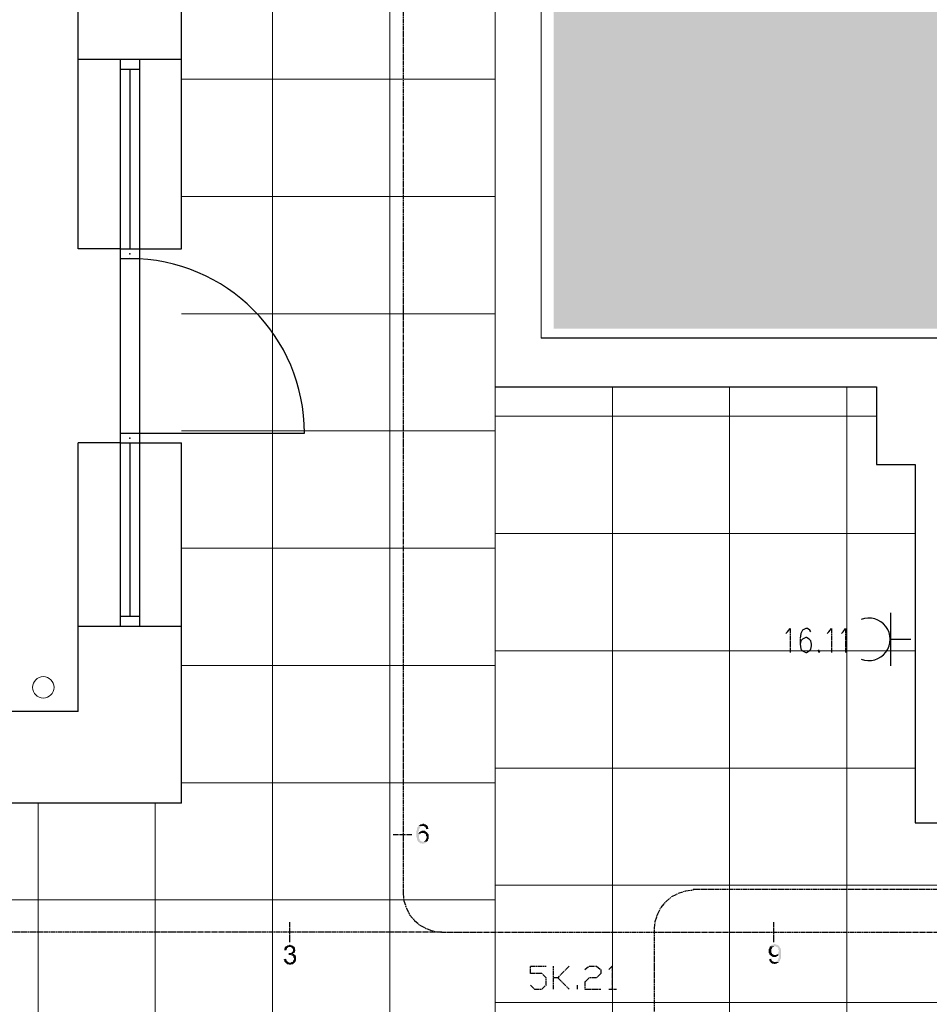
# Model space of a CAD drawing. Header units: millimetres. Extents: x -523 to 1404227, y -783705 to 1038705.
# Tile 305 of 508: x 501114 to 505770, y 224076 to 229114. Entities that reach past the tile are written whole.
import ezdxf

# ---------------------------------------------------------------- set-up
doc = ezdxf.new("R2010")
doc.units = ezdxf.units.MM
doc.linetypes.add('ACAD_ISO08W100', pattern=[36, 24, -3, 6, -3])
doc.layers.add('!!ELEKTRYKA', color=7, linetype='Continuous')
doc.layers.add('BA_KS_ist.', color=34, linetype='Continuous', lineweight=13)

# ---------------------------------------------------------------- blocks, each defined once
blk = doc.blocks.new('A$C6810ecfa')
at = {"layer": 'BA_KS_ist.', "color": 18, "linetype": 'Continuous', "lineweight": 20, "ltscale": 25}
blk.add_circle((-844.33, 813.29), 5.5, dxfattribs=at)

msp = doc.modelspace()

# ---------------------------------------------------------------- hatches: boundary and pattern name
at = {"layer": '!!ELEKTRYKA', "lineweight": 20}
h = msp.add_hatch(dxfattribs=at)
h.set_pattern_fill('ANGLE', color=252, scale=20, angle=45)
h.set_pattern_definition([(45, (-21351.2, 493119.56), (-98.782817, 98.782817), [101.6, -38.1]), (135, (-21351.2, 493119.56), (-98.782817, -98.782817), [101.6, -38.1])])
h.paths.add_polyline_path([(505924.29, 233020.18), (503848.23, 233020.18), (503848.23, 227533.74), (510233.12, 227533.74), (510231.96, 236524.84), (509722.03, 236518.66), (509723.12, 236518.29), (505924.29, 236468.29)])
at = {"layer": '!!ELEKTRYKA', "linetype": 'ACAD_ISO08W100'}
for points in [[(503155.35, 224988.62), (503155.35, 224988.62), (503155.35, 224985.87), (503152.59, 224985.87), (503152.59, 224983.11), (503149.84, 224983.11), (503149.84, 224980.36), (503149.84, 224977.61), (503147.09, 224974.86), (503147.09, 224972.11), (503147.09, 224969.36), (503147.09, 224966.6), (503144.34, 224963.85), (503144.34, 224961.1), (503144.34, 224958.35), (503144.34, 224955.6), (503144.34, 224952.85), (503144.34, 224950.09), (503144.34, 224947.34), (503144.34, 224944.59), (503144.34, 224941.84), (503144.34, 224939.09), (503144.34, 224936.34), (503144.34, 224933.58), (503144.34, 224930.83), (503147.09, 224928.08), (503147.09, 224925.33), (503147.09, 224922.58), (503147.09, 224919.82), (503149.84, 224917.07), (503149.84, 224914.32), (503149.84, 224914.32), (503152.59, 224911.57), (503152.59, 224908.82), (503155.35, 224908.82), (503155.35, 224906.07), (503158.1, 224906.07), (503160.85, 224903.31), (503163.6, 224903.31), (503163.6, 224900.56), (503166.35, 224900.56), (503169.1, 224900.56), (503171.86, 224900.56), (503174.61, 224897.81), (503177.36, 224897.81), (503177.36, 224897.81), (503180.11, 224897.81), (503182.86, 224900.56), (503185.61, 224900.56), (503188.37, 224900.56), (503191.12, 224900.56), (503193.87, 224903.31), (503193.87, 224903.31), (503196.62, 224906.07), (503196.62, 224906.07), (503199.37, 224908.82), (503177.36, 224908.82), (503174.61, 224908.82), (503171.86, 224908.82), (503169.1, 224911.57), (503166.35, 224911.57), (503166.35, 224911.57), (503166.35, 224914.32), (503163.6, 224914.32), (503160.85, 224917.07), (503160.85, 224919.82), (503160.85, 224922.58), (503158.1, 224925.33), (503158.1, 224928.08), (503158.1, 224928.08), (503158.1, 224930.83), (503158.1, 224933.58), (503158.1, 224936.34), (503158.1, 224939.09), (503158.1, 224941.84), (503160.85, 224944.59), (503160.85, 224944.59), (503163.6, 224947.34), (503163.6, 224950.09), (503166.35, 224950.09), (503155.35, 224950.09), (503155.35, 224952.85), (503155.35, 224955.6), (503155.35, 224958.35), (503155.35, 224961.1), (503158.1, 224963.85), (503158.1, 224966.6), (503158.1, 224969.36), (503158.1, 224972.11), (503158.1, 224972.11), (503160.85, 224974.86), (503160.85, 224977.61), (503163.6, 224980.36), (503163.6, 224983.11), (503166.35, 224983.11), (503169.1, 224985.87), (503169.1, 224985.87), (503171.86, 224988.62), (503174.61, 224988.62), (503177.36, 224988.62)], [(503180.11, 224999.63), (503177.36, 224999.63), (503174.61, 224996.87), (503166.35, 224996.87), (503163.6, 224994.12), (503160.85, 224994.12), (503160.85, 224991.37), (503158.1, 224991.37), (503155.35, 224988.62), (503177.36, 224988.62), (503177.36, 224988.62), (503180.11, 224988.62), (503182.86, 224988.62), (503185.61, 224985.87), (503188.37, 224985.87), (503191.12, 224983.11), (503191.12, 224983.11), (503191.12, 224980.36), (503193.87, 224980.36), (503193.87, 224977.61), (503193.87, 224972.11), (503207.63, 224974.86), (503207.63, 224974.86), (503204.88, 224977.61), (503204.88, 224980.36), (503204.88, 224983.11), (503202.12, 224985.87), (503202.12, 224988.62), (503199.37, 224991.37), (503196.62, 224991.37), (503196.62, 224994.12), (503193.87, 224994.12), (503191.12, 224996.87), (503191.12, 224996.87), (503188.37, 224996.87), (503185.61, 224996.87), (503182.86, 224999.63)], [(503180.11, 224963.85), (503180.11, 224963.85), (503171.86, 224963.85), (503169.1, 224961.1), (503166.35, 224961.1), (503166.35, 224961.1), (503163.6, 224958.35), (503160.85, 224958.35), (503158.1, 224955.6), (503158.1, 224952.85), (503155.35, 224950.09), (503166.35, 224950.09), (503169.1, 224952.85), (503171.86, 224952.85), (503174.61, 224952.85), (503177.36, 224952.85), (503199.37, 224955.6), (503199.37, 224955.6), (503196.62, 224958.35), (503193.87, 224958.35), (503191.12, 224961.1), (503191.12, 224961.1), (503188.37, 224963.85), (503185.61, 224963.85), (503182.86, 224963.85)], [(503199.37, 224955.6), (503177.36, 224952.85), (503185.61, 224952.85), (503185.61, 224950.09), (503188.37, 224950.09), (503191.12, 224947.34), (503191.12, 224947.34), (503193.87, 224944.59), (503193.87, 224941.84), (503193.87, 224939.09), (503196.62, 224936.34), (503196.62, 224933.58), (503196.62, 224930.83), (503196.62, 224928.08), (503196.62, 224925.33), (503193.87, 224922.58), (503193.87, 224922.58), (503193.87, 224919.82), (503191.12, 224917.07), (503191.12, 224914.32), (503188.37, 224914.32), (503188.37, 224911.57), (503185.61, 224911.57), (503182.86, 224908.82), (503180.11, 224908.82), (503177.36, 224908.82), (503199.37, 224908.82), (503202.12, 224911.57), (503202.12, 224911.57), (503204.88, 224914.32), (503204.88, 224917.07), (503204.88, 224919.82), (503207.63, 224922.58), (503207.63, 224925.33), (503207.63, 224925.33), (503207.63, 224928.08), (503207.63, 224933.58), (503207.63, 224933.58), (503207.63, 224936.34), (503207.63, 224939.09), (503207.63, 224941.84), (503207.63, 224944.59), (503204.88, 224947.34), (503204.88, 224950.09), (503202.12, 224950.09), (503202.12, 224952.85)], [(502474.03, 224372.44), (502474.03, 224369.63), (502471.22, 224366.82), (502471.22, 224364.32), (502468.41, 224361.5), (502468.41, 224358.69), (502468.41, 224355.88), (502468.41, 224353.07), (502479.35, 224353.07), (502479.35, 224353.07), (502479.35, 224355.88), (502482.16, 224358.69), (502482.16, 224361.5), (502482.16, 224364.32), (502484.97, 224364.32), (502487.78, 224366.82), (502487.78, 224366.82), (502490.28, 224369.63), (502493.1, 224369.63), (502495.91, 224369.63)], [(502496.11, 224380.5), (502493.61, 224380.5), (502490.8, 224377.69), (502487.99, 224377.69), (502485.18, 224377.69), (502485.18, 224377.69), (502482.36, 224374.87), (502479.86, 224374.87), (502477.05, 224372.06), (502477.05, 224372.06), (502474.24, 224372.06), (502496.11, 224369.56), (502498.92, 224369.56), (502501.74, 224369.56), (502504.55, 224366.75), (502507.36, 224366.75), (502507.36, 224363.94), (502509.86, 224363.94), (502509.86, 224361.12), (502512.67, 224358.31), (502512.67, 224355.81), (502512.67, 224353), (502512.67, 224353), (502512.67, 224350.19), (502512.67, 224347.38), (502509.86, 224344.56), (502509.86, 224344.56), (502507.36, 224342.06), (502507.36, 224342.06), (502504.55, 224339.25), (502501.74, 224339.25), (502498.92, 224339.25), (502496.11, 224339.25), (502493.61, 224339.25), (502515.49, 224336.44), (502518.3, 224339.25), (502521.11, 224339.25), (502521.11, 224342.06), (502523.92, 224344.56), (502523.92, 224344.56), (502523.92, 224347.38), (502523.92, 224350.19), (502526.42, 224353), (502523.92, 224355.81), (502523.92, 224358.31), (502523.92, 224361.12), (502523.92, 224363.94), (502521.11, 224366.75), (502521.11, 224366.75), (502521.11, 224369.56), (502518.3, 224372.06), (502515.49, 224372.06), (502512.67, 224374.87), (502512.67, 224374.87), (502509.86, 224377.69), (502507.36, 224377.69), (502504.55, 224377.69), (502501.74, 224377.69), (502498.92, 224380.5)], [(504956.67, 224372.95), (504956.67, 224372.95), (504953.92, 224370.2), (504953.92, 224367.45), (504951.17, 224364.69), (504951.17, 224364.69), (504951.17, 224361.94), (504948.41, 224359.19), (504948.41, 224356.44), (504948.41, 224353.69), (504948.41, 224350.93), (504948.41, 224348.18), (504948.41, 224345.43), (504948.41, 224342.68), (504948.41, 224339.93), (504951.17, 224337.18), (504951.17, 224334.42), (504951.17, 224331.67), (504953.92, 224331.67), (504953.92, 224328.92), (504956.67, 224326.17), (504981.44, 224328.92), (504978.68, 224328.92), (504975.93, 224328.92), (504973.18, 224328.92), (504970.43, 224331.67), (504967.68, 224331.67), (504967.68, 224334.42), (504964.93, 224334.42), (504964.93, 224337.18), (504962.17, 224339.93), (504962.17, 224339.93), (504962.17, 224342.68), (504962.17, 224345.43), (504962.17, 224348.18), (504962.17, 224350.93), (504962.17, 224353.69), (504962.17, 224356.44), (504962.17, 224359.19), (504964.93, 224361.94), (504964.93, 224364.69), (504967.68, 224367.45), (504967.68, 224367.45), (504970.43, 224370.2), (504973.18, 224370.2), (504975.93, 224372.95), (504978.68, 224372.95), (504981.44, 224372.95)], [(504978.68, 224383.96), (504978.68, 224383.96), (504975.93, 224383.96), (504973.18, 224381.2), (504970.43, 224381.2), (504967.68, 224381.2), (504964.93, 224381.2), (504962.17, 224378.45), (504962.17, 224378.45), (504959.42, 224375.7), (504956.67, 224372.95), (504981.44, 224372.95), (504981.44, 224372.95), (504984.19, 224372.95), (504986.94, 224370.2), (504989.69, 224370.2), (504992.44, 224367.45), (504995.19, 224367.45), (504995.19, 224364.69), (504995.19, 224364.69), (504997.95, 224361.94), (504997.95, 224359.19), (504997.95, 224356.44), (504997.95, 224353.69), (505000.7, 224350.93), (505000.7, 224348.18), (504997.95, 224345.43), (504997.95, 224342.68), (504997.95, 224339.93), (504997.95, 224337.18), (504995.19, 224337.18), (504995.19, 224334.42), (504992.44, 224331.67), (504989.69, 224331.67), (505000.7, 224331.67), (505000.7, 224328.92), (505000.7, 224326.17), (505000.7, 224323.42), (505000.7, 224320.67), (505000.7, 224317.91), (505000.7, 224315.16), (504997.95, 224312.41), (504997.95, 224312.41), (504997.95, 224309.66), (504997.95, 224306.91), (504995.19, 224304.16), (504995.19, 224301.4), (504992.44, 224301.4), (504992.44, 224298.65), (504989.69, 224295.9), (504986.94, 224295.9), (504986.94, 224295.9), (504984.19, 224293.15), (504981.44, 224293.15), (504978.68, 224293.15), (505000.7, 224293.15), (505000.7, 224293.15), (505003.45, 224295.9), (505006.2, 224298.65), (505006.2, 224301.4), (505006.2, 224304.16), (505008.95, 224306.91), (505008.95, 224306.91), (505008.95, 224306.91), (505008.95, 224309.66), (505011.7, 224312.41), (505011.7, 224315.16), (505011.7, 224317.91), (505011.7, 224320.67), (505011.7, 224323.42), (505011.7, 224326.17), (505011.7, 224328.92), (505011.7, 224331.67), (505011.7, 224334.42), (505011.7, 224337.18), (505011.7, 224339.93), (505011.7, 224342.68), (505011.7, 224345.43), (505011.7, 224348.18), (505011.7, 224350.93), (505011.7, 224353.69), (505011.7, 224356.44), (505008.95, 224359.19), (505008.95, 224361.94), (505008.95, 224361.94), (505008.95, 224364.69), (505006.2, 224364.69), (505006.2, 224367.45), (505003.45, 224370.2), (505003.45, 224372.95), (505000.7, 224375.7), (504997.95, 224375.7), (504997.95, 224378.45), (504995.19, 224378.45), (504992.44, 224381.2), (504989.69, 224381.2), (504986.94, 224381.2), (504984.19, 224381.2), (504981.44, 224383.96)], [(502476.66, 224309.18), (502465.72, 224306.36), (502465.72, 224306.36), (502465.72, 224303.55), (502468.53, 224300.74), (502468.53, 224298.24), (502468.53, 224295.43), (502471.34, 224292.61), (502471.34, 224292.61), (502473.84, 224289.8), (502496.03, 224289.8), (502493.22, 224289.8), (502490.41, 224289.8), (502490.41, 224292.61), (502487.59, 224292.61), (502485.09, 224295.43), (502485.09, 224295.43), (502482.28, 224295.43), (502482.28, 224298.24), (502479.47, 224300.74), (502479.47, 224303.55), (502479.47, 224306.36)], [(502521.11, 224330.82), (502498.92, 224328), (502498.92, 224328), (502501.74, 224328), (502504.55, 224328), (502507.36, 224325.5), (502509.86, 224325.5), (502512.67, 224322.69), (502512.67, 224322.69), (502515.49, 224319.88), (502515.49, 224317.07), (502515.49, 224314.25), (502518.3, 224311.76), (502518.3, 224308.94), (502518.3, 224308.94), (502518.3, 224306.13), (502515.49, 224303.32), (502515.49, 224300.51), (502515.49, 224300.51), (502512.67, 224298.01), (502512.67, 224295.19), (502509.86, 224292.38), (502507.36, 224292.38), (502504.55, 224292.38), (502501.74, 224289.57), (502498.92, 224289.57), (502496.11, 224289.57), (502474.24, 224289.57), (502477.05, 224286.76), (502477.05, 224286.76), (502479.86, 224284.26), (502482.36, 224284.26), (502482.36, 224281.45), (502485.18, 224281.45), (502487.99, 224281.45), (502490.8, 224281.45), (502493.61, 224278.63), (502496.11, 224278.63), (502498.92, 224278.63), (502501.74, 224278.63), (502504.55, 224281.45), (502507.36, 224281.45), (502509.86, 224281.45), (502512.67, 224281.45), (502515.49, 224284.26), (502515.49, 224284.26), (502518.3, 224286.76), (502521.11, 224289.57), (502521.11, 224289.57), (502523.92, 224289.57), (502523.92, 224292.38), (502526.42, 224295.19), (502526.42, 224298.01), (502529.23, 224300.51), (502529.23, 224303.32), (502529.23, 224303.32), (502529.23, 224306.13), (502529.23, 224308.94), (502529.23, 224311.76), (502529.23, 224314.25), (502529.23, 224317.07), (502529.23, 224319.88), (502526.42, 224322.69), (502526.42, 224322.69), (502526.42, 224325.5), (502526.42, 224325.5), (502523.92, 224328)], [(502490.39, 224339.45), (502490.39, 224328.52), (502490.39, 224328.52), (502493.2, 224328.52), (502496.01, 224328.52), (502498.51, 224328.52), (502520.69, 224331.33), (502517.88, 224331.33), (502517.88, 224333.83), (502515.06, 224333.83), (502512.25, 224333.83), (502512.25, 224336.64), (502515.06, 224336.64), (502493.2, 224339.45)], [(504962.17, 224309.66), (504951.17, 224306.91), (504951.17, 224306.91), (504951.17, 224301.4), (504953.92, 224298.65), (504953.92, 224295.9), (504956.67, 224293.15), (504956.67, 224290.4), (504959.42, 224290.4), (504959.42, 224287.64), (504962.17, 224287.64), (504964.93, 224284.89), (504967.68, 224284.89), (504970.43, 224284.89), (504973.18, 224284.89), (504975.93, 224282.14), (504978.68, 224282.14), (504978.68, 224282.14), (504981.44, 224282.14), (504984.19, 224284.89), (504986.94, 224284.89), (504989.69, 224284.89), (504992.44, 224287.64), (504995.19, 224287.64), (504997.95, 224287.64), (504997.95, 224290.4), (505000.7, 224293.15), (504978.68, 224293.15), (504975.93, 224293.15), (504973.18, 224293.15), (504973.18, 224293.15), (504970.43, 224295.9), (504967.68, 224295.9), (504964.93, 224298.65), (504964.93, 224301.4), (504962.17, 224301.4), (504962.17, 224304.16)], [(504989.69, 224331.67), (504986.94, 224328.92), (504986.94, 224328.92), (504981.44, 224328.92), (504956.67, 224326.17), (504959.42, 224326.17), (504959.42, 224323.42), (504962.17, 224323.42), (504964.93, 224320.67), (504967.68, 224320.67), (504970.43, 224317.91), (504973.18, 224317.91), (504975.93, 224317.91), (504978.68, 224317.91), (504978.68, 224317.91), (504981.44, 224317.91), (504984.19, 224317.91), (504986.94, 224320.67), (504989.69, 224320.67), (504989.69, 224320.67), (504989.69, 224320.67), (504992.44, 224323.42), (504995.19, 224323.42), (504997.95, 224326.17), (504997.95, 224328.92), (505000.7, 224331.67)]]:
    msp.add_hatch(color=14, dxfattribs=at).paths.add_polyline_path(points)

# ---------------------------------------------------------------- linework, layer by layer
at = {"layer": '!!ELEKTRYKA', "color": 252, "lineweight": 15, "ltscale": 15}
for p, q in [((502408.12, 245855.06), (502408.12, 219555.06)), ((503008.12, 245855.06), (503008.12, 219555.06)), ((501943.12, 228810.06), (503548.12, 228810.06)), ((501943.12, 228210.06), (503548.12, 228210.06)), ((501943.12, 227610.06), (503548.12, 227610.06)), ((503548.12, 227235.06), (503548.12, 223765.06)), ((504148.12, 227235.06), (504148.12, 223765.06)), ((504748.12, 227235.06), (504748.12, 223765.06)), ((505348.12, 227235.06), (505348.12, 223765.06)), ((503548.12, 227085.06), (505499.4, 227085.06)), ((501943.12, 227010.06), (503548.12, 227010.06)), ((503548.12, 226485.06), (505698.12, 226485.06)), ((501943.12, 226410.06), (503548.12, 226410.06)), ((503548.12, 225885.06), (505698.12, 225885.06)), ((501943.12, 225810.06), (503548.12, 225810.06)), ((503548.12, 225285.06), (505698.12, 225285.06)), ((501943.12, 225210.06), (503548.12, 225210.06)), ((501208.12, 225105.06), (501208.12, 219555.06)), ((501808.12, 225105.06), (501808.12, 219555.06)), ((503548.12, 224685.06), (511808.12, 224685.06)), ((492058.12, 224610.06), (503548.12, 224610.06)), ((503548.12, 224085.06), (511808.12, 224085.06))]:
    msp.add_line(p, q, dxfattribs=at)
at = {"layer": '!!ELEKTRYKA', "color": 252, "lineweight": 20}
for p, q in [((503548.12, 236772.51), (503548.12, 227235.06)), ((503783.12, 227485.06), (503783.12, 233092.51))]:
    msp.add_line(p, q, dxfattribs=at)
at = {"layer": '!!ELEKTRYKA', "color": 252}
for p, q in [((501943.12, 227941.72), (501943.12, 233455.06)), ((501413.12, 227941.72), (501413.12, 232985.06)), ((501943.12, 228910.06), (501413.12, 228910.06)), ((501628.12, 228910.06), (501628.12, 227891.72)), ((501728.12, 228910.06), (501728.12, 227890.32)), ((501728.12, 228860.06), (501628.12, 228860.06)), ((501678.12, 228860.06), (501678.12, 227941.72)), ((501628.12, 227941.72), (501413.12, 227941.72)), ((501628.12, 227941.72), (501728.12, 227941.72)), ((501728.12, 227941.72), (501943.12, 227941.72)), ((501628.12, 227891.72), (501728.12, 227891.72)), ((501628.12, 227891.72), (501628.12, 226998.39)), ((501728.12, 227891.72), (501728.12, 226998.39)), ((510233.12, 227485.06), (503783.12, 227485.06)), ((503548.12, 227235.06), (505499.4, 227235.06)), ((505499.4, 227235.06), (505499.4, 226837.52)), ((501628.12, 226998.39), (501628.12, 226010.06)), ((501628.12, 226998.39), (501728.12, 226998.39)), ((501678.12, 226998.39), (502571.46, 226998.39)), ((501728.12, 226998.39), (501728.12, 226010.06)), ((501413.12, 225575.06), (501413.12, 226948.39)), ((501628.12, 226948.39), (501413.12, 226948.39)), ((501628.12, 226948.39), (501728.12, 226948.39)), ((501678.12, 226948.39), (501678.12, 226060.06)), ((501728.12, 226948.39), (501943.12, 226948.39)), ((501943.12, 225105.06), (501943.12, 226948.39)), ((505499.4, 226837.52), (505698.12, 226837.52)), ((505698.12, 226837.52), (505698.12, 225005.06)), ((501728.12, 226060.06), (501628.12, 226060.06)), ((501943.12, 226010.06), (501413.12, 226010.06)), ((501413.12, 225575.06), (494073.12, 225575.06)), ((501943.12, 225105.06), (494483.12, 225105.06)), ((505698.12, 225005.06), (508548.12, 225005.06))]:
    msp.add_line(p, q, dxfattribs=at)
at = {"layer": '!!ELEKTRYKA', "color": 14, "linetype": 'ACAD_ISO08W100', "lineweight": -3}
for points in [[(503076.41, 240743.96), (503076.41, 239643.27), (503076.41, 235744.27), (503076.41, 224644.19), (503080.64, 224606.09), (503093.34, 224567.98), (503110.27, 224534.12), (503135.67, 224504.48), (503165.31, 224479.08), (503199.18, 224462.15), (503237.28, 224449.45), (503275.38, 224445.21), (507974.5, 224445.21), (508012.6, 224449.45), (508050.7, 224462.15), (508084.57, 224479.08), (508114.2, 224504.48), (508139.6, 224534.12), (508156.54, 224567.98), (508169.24, 224606.09), (508173.47, 224644.19)], [(503275.38, 224445.21), (498174.08, 224445.21), (498135.98, 224449.45), (498097.88, 224462.15), (498064.01, 224479.08), (498034.38, 224504.48), (498008.98, 224534.12), (497992.04, 224567.98), (497979.34, 224606.09), (497975.11, 224644.19), (497975.11, 225143.73), (497970.88, 225181.83), (497958.18, 225219.93), (497941.24, 225253.8), (497915.84, 225283.44), (497886.21, 225308.84), (497852.34, 225325.77), (497814.24, 225338.47), (497776.14, 225342.7), (497572.93, 225342.7)], [(503025.61, 224944.76), (503122.97, 224944.76)], [(502495.62, 224496.02), (502495.62, 224394.41)], [(504972.99, 224496.02), (504972.99, 224394.41)]]:
    msp.add_lwpolyline(points, dxfattribs=at)
at = {"layer": '!!ELEKTRYKA', "color": 1, "linetype": 'ACAD_ISO08W100', "lineweight": -3}
for points in [[(504562.34, 224665.35), (507762.83, 224665.35), (507800.93, 224669.59), (507839.03, 224682.29), (507872.9, 224699.22), (507902.53, 224724.62), (507927.93, 224754.26), (507944.86, 224788.12), (507957.56, 224826.22), (507961.8, 224864.33), (507961.8, 226964.11)], [(504363.37, 223463.06), (504363.37, 224462.15), (504367.61, 224500.25), (504380.31, 224538.35), (504397.24, 224572.22), (504422.64, 224601.85), (504452.27, 224627.25), (504486.14, 224644.19), (504524.24, 224656.89), (504562.34, 224661.12)]]:
    msp.add_lwpolyline(points, dxfattribs=at)
at = {"layer": '!!ELEKTRYKA', "color": 202, "linetype": 'Continuous', "lineweight": -3}
for points in [[(505574.14, 225808.38), (505574.14, 226079.32)], [(505574.14, 225943.85), (505675.74, 225943.85)]]:
    msp.add_lwpolyline(points, dxfattribs=at)
at = {"layer": '!!ELEKTRYKA', "color": 192, "linetype": 'ACAD_ISO08W100', "lineweight": -3}
for points in [[(505036.49, 225973.49), (505044.96, 225981.95), (505057.66, 225998.89), (505057.66, 225876.12)], [(505163.49, 225981.95), (505159.26, 225990.42), (505146.56, 225998.89), (505138.09, 225998.89), (505121.16, 225990.42), (505112.69, 225973.49), (505108.46, 225943.85), (505108.46, 225918.45), (505112.69, 225893.05), (505121.16, 225884.59), (505138.09, 225876.12), (505142.33, 225876.12), (505155.03, 225884.59), (505163.49, 225893.05), (505167.73, 225909.99), (505167.73, 225918.45), (505163.49, 225935.39), (505155.03, 225943.85), (505142.33, 225952.32), (505138.09, 225952.32), (505121.16, 225943.85), (505112.69, 225935.39), (505108.46, 225918.45)], [(505248.16, 225973.49), (505256.63, 225981.95), (505269.33, 225998.89), (505269.33, 225876.12)], [(505320.13, 225973.49), (505328.6, 225981.95), (505341.3, 225998.89), (505341.3, 225876.12)], [(505205.83, 225888.82), (505201.59, 225884.59), (505205.83, 225876.12), (505210.06, 225884.59)]]:
    msp.add_lwpolyline(points, dxfattribs=at)
at = {"layer": '!!ELEKTRYKA', "color": 94, "linetype": 'ACAD_ISO08W100', "lineweight": -3}
for points in [[(503728.36, 224174.27), (503749.52, 224153.11), (503787.62, 224153.11), (503808.79, 224174.27), (503808.79, 224212.38), (503787.62, 224233.54), (503728.36, 224233.54), (503728.36, 224271.64), (503808.79, 224271.64)], [(503846.89, 224153.11), (503846.89, 224271.64)], [(503927.33, 224271.64), (503868.06, 224212.38), (503846.89, 224212.38)], [(504007.76, 224254.71), (504028.93, 224271.64), (504067.03, 224271.64), (504088.2, 224254.71), (504088.2, 224233.54), (504067.03, 224212.38), (504028.93, 224212.38), (504007.76, 224191.21), (504007.76, 224153.11), (504088.2, 224153.11)], [(504130.53, 224254.71), (504147.47, 224271.64), (504147.47, 224153.11)], [(503868.06, 224212.38), (503927.33, 224153.11)], [(503969.66, 224153.11), (503969.66, 224174.27)], [(504130.53, 224153.11), (504168.63, 224153.11)]]:
    msp.add_lwpolyline(points, dxfattribs=at)
at = {"layer": '!!ELEKTRYKA', "color": 252}
msp.add_arc((501678.12, 226998.39), 893.33, 0, 90, dxfattribs=at)
at = {"layer": '!!ELEKTRYKA', "color": 202, "linetype": 'Continuous', "lineweight": -3}
msp.add_arc((505460.89, 225943.85), 108.89, 248.92251, 111.07749, dxfattribs=at)
at = {"layer": '!!ELEKTRYKA', "color": 252}
for p in [(501678.12, 227916.72), (501678.12, 227916.72), (501678.12, 227916.72), (501678.12, 227916.72), (501678.12, 226973.39), (501678.12, 226973.39), (501678.12, 226973.39), (501678.12, 226973.39)]:
    msp.add_point(p, dxfattribs=at)

# ---------------------------------------------------------------- block references
at = {"layer": '!!ELEKTRYKA', "color": 252, "xscale": 10, "yscale": 10, "zscale": 10}
msp.add_blockref('A$C6810ecfa', (509678.12, 217565.06), dxfattribs=at)

doc.saveas('drawing.dxf')
